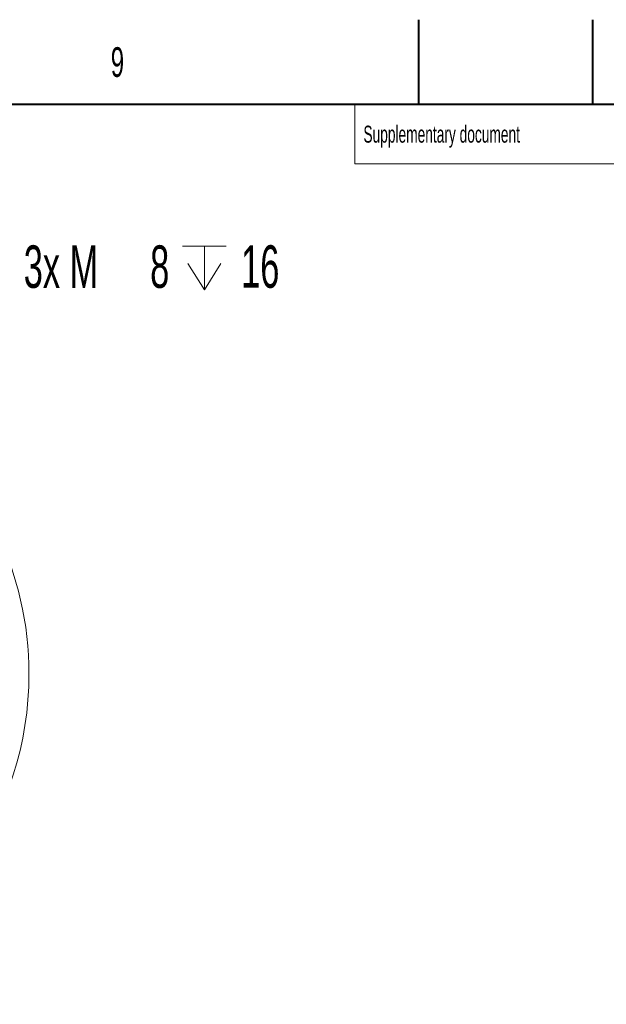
# Model space of a CAD drawing. Header units: millimetres. Extents: x 0 to 8410, y 0 to 5940.
# Tile 257 of 316: x 5835 to 6526, y 4780 to 5940. Entities that reach past the tile are written whole.
import ezdxf

# ---------------------------------------------------------------- set-up
doc = ezdxf.new("R2010")
doc.units = ezdxf.units.MM
doc.header["$LTSCALE"] = 10
doc.styles.add('SLDTEXTSTYLE0', font='TXT', dxfattribs={"width": 0.605})
doc.dimstyles.new('SLDDIMSTYLE17', dxfattribs={"dimtxt": 50, "dimasz": 50, "dimexe": 0, "dimexo": 0.0625, "dimgap": 12.5, "dimtad": 0, "dimtih": 1, "dimtoh": 1, "dimdec": 1, "dimlfac": 0.5, "dimrnd": 1e-09, "dimzin": 12, "dimdsep": 46, "dimtxsty": 'SLDTEXTSTYLE0', "dimblk1": 'NONE', "dimsah": 1, "dimcen": 0, "dimadec": 0, "dimazin": 0, "dimtfac": 1, "dimtmove": 0, "dimatfit": 3, "dimldrblk": 'NONE', "dimfxl": 0, "dimfrac": 2, "dimtolj": 1, "dimtzin": 12, "dimarcsym": 0})

# ---------------------------------------------------------------- blocks, each defined once
blk = doc.blocks.new('SW_SYMBOL_HOLE_DEPTH')
at = {"color": 0, "linetype": 'Continuous', "lineweight": 0}
for p, q in [((0, 8750), (8000, 8750)), ((4000, 8750), (4000, 750)), ((1000, 5550), (4000, 750)), ((7000, 5550), (4000, 750))]:
    blk.add_line(p, q, dxfattribs=at)
blk = doc.blocks.new('*D56')
at = {"color": 7, "linetype": 'Continuous', "lineweight": 0}
for p, q in [((5592.3, 5365.2), (5724.1, 5647.9)), ((5724.1, 5647.9), (5824.1, 5647.9)), ((5586.6, 5352.9), (5592.3, 5365.2))]:
    blk.add_line(p, q, dxfattribs=at)
blk.add_solid([(5592.3, 5365.2), (5620.2, 5407.3), (5606.6, 5413.7)], dxfattribs=at)
at = {"color": 7, "linetype": 'Continuous', "lineweight": 0, "xscale": 0.006445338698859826, "yscale": 0.006445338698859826, "zscale": 0.006445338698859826}
blk.add_blockref('SW_SYMBOL_HOLE_DEPTH', (6026.9, 5616.8), dxfattribs=at)
at = {"color": 7, "linetype": 'Continuous', "lineweight": 0, "char_height": 50, "attachment_point": 1, "style": 'SLDTEXTSTYLE0'}
for s, insert in [('3x M', (5839.9, 5674)), ('8', (5988.8, 5674)), ('16', (6096, 5674.1))]:
    blk.add_mtext(s, dxfattribs=dict(at, insert=insert))
blk = doc.blocks.new('_NONE')

msp = doc.modelspace()

# ---------------------------------------------------------------- linework, layer by layer
at = {"color": 7, "linetype": 'Continuous', "lineweight": 40}
for p, q in [((6305, 5940), (6305, 5840)), ((6510, 5940), (6510, 5840)), ((8310, 5840), (200, 5840))]:
    msp.add_line(p, q, dxfattribs=at)
at = {"color": 7, "linetype": 'Continuous', "lineweight": 15}
for p, q in [((6230, 5840), (6230, 5770)), ((6230, 5770), (8310, 5770))]:
    msp.add_line(p, q, dxfattribs=at)
at = {"color": 7, "linetype": 'Continuous', "lineweight": 0}
for centre, radius, start, end in [((5456.720497, 5169.028152), 389.319508, 359.999978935, 51.408300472), ((5456.720158, 5169.028076), 389.319848, 219.354548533, 359.999990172)]:
    msp.add_arc(centre, radius, start, end, dxfattribs=at)

# ---------------------------------------------------------------- texts
at = {"color": 7, "linetype": 'Continuous', "lineweight": 0, "attachment_point": 1, "style": 'SLDTEXTSTYLE0'}
for s, insert, char_height in [('9', (5942.375323, 5907.580934), 35), ('Supplementary document', (6239.972676, 5815.107836), 20)]:
    msp.add_mtext(s, dxfattribs=dict(at, insert=insert, char_height=char_height))

# ---------------------------------------------------------------- dimensions: what is measured, and where the dimension line sits
at = {"color": 7, "linetype": 'Continuous', "lineweight": 0}
dim = msp.add_diameter_dim_2p(p1=(5586.56616, 5352.864477), p2=(5592.310862, 5365.191618), text='3x M<>{\\fGDT;x}16', dimstyle='SLDDIMSTYLE17', override={"dimpost": '<>'}, dxfattribs=at)
dim.commit()
dim.dimension.update_dxf_attribs({"geometry": '*D56', "text_midpoint": (6006.130058, 5647.891724), "dimtype": 163})

doc.saveas('drawing.dxf')
